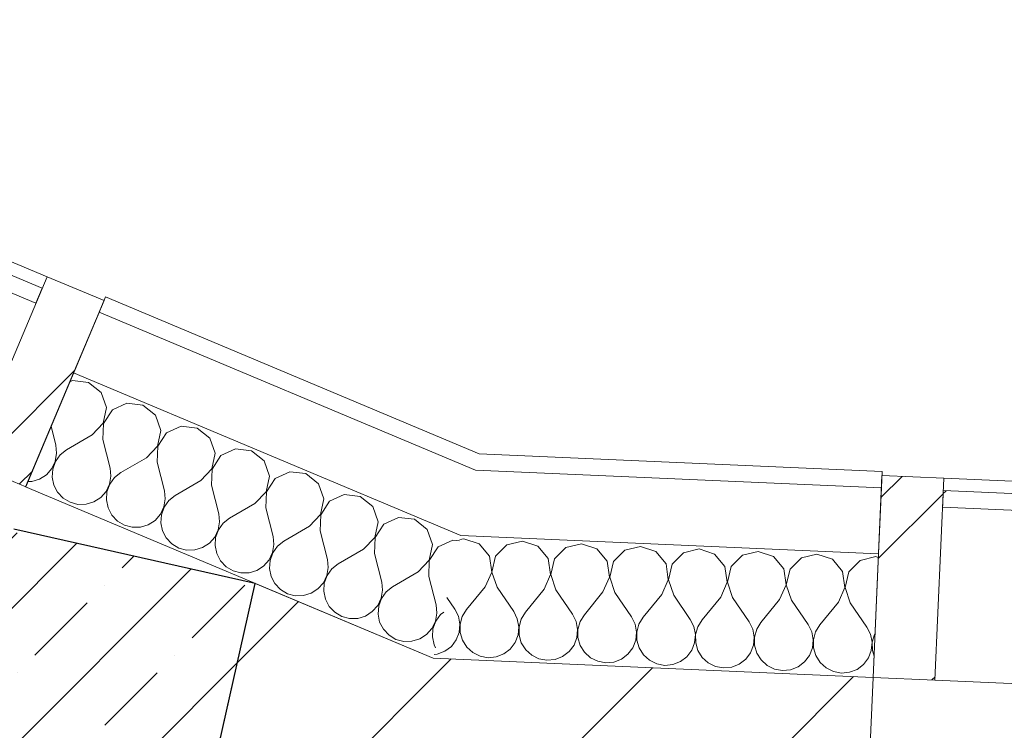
# Model space of a CAD drawing. Header units: millimetres. Extents: x -7213913 to -6985912, y 6023162 to 6205784.
# Tile 337 of 359: x -7187607 to -7186413, y 6201602 to 6202464. Entities that reach past the tile are written whole.
import ezdxf

# ---------------------------------------------------------------- set-up
doc = ezdxf.new("R2010")
doc.units = ezdxf.units.MM
doc.header["$MEASUREMENT"] = 0
doc.set_wipeout_variables(frame=1)
doc.linetypes.add('Wipeout_Contour', pattern=[1000, 0, -1000])
for name, color, linetype in [('АР-Стены_внешние_.АР', 7, 'Continuous'), ('АР-Стены_внутренние_пилоны.АР', 7, 'Continuous'), ('АР-Стены_Наружные ВИТРАЖ', 7, 'Continuous'), ('АР-Стены_Перегородки_межквартирные_200.АР', 7, 'Continuous')]:
    doc.layers.add(name, color=color, linetype=linetype)
for name, color, linetype, lineweight in [('АР-Стены_внешние_.АР_Ном._пера__1', 7, 'Continuous', 0), ('АР-Стены_внутренние_пилоны.АР_Ном._пера__1', 7, 'Continuous', 15), ('АР-Стены_Наружные ВИТРАЖ_Ном._пера__120', 7, 'Continuous', 0), ('АР-Стены_Перегородки_межквартирные_200.АР_Ном._пера__1', 7, 'Continuous', 15)]:
    doc.layers.add(name, color=color, linetype=linetype, lineweight=lineweight)
pattern_1 = [(45, (-6566190.34, 6562677.8), (-176.776695, 176.776695), []), (45, (-6566225.7, 6562713.15), (-176.776695, 176.776695), []), (45, (-6566261.05, 6562748.5), (-176.776695, 176.776695), [])]
pattern_2 = [(45, (-6566190.34, 6562677.8), (-127.279217, 127.279217), [])]

# ---------------------------------------------------------------- blocks, each defined once
blk = doc.blocks.new('Навесная Стена_2_1', base_point=(-6566190.3, 6562677.8))
at = {"layer": 'АР-Стены_Наружные ВИТРАЖ_Ном._пера__120', "color": 7, "linetype": 'Continuous', "lineweight": 0, "flags": 128}
blk.add_lwpolyline([(-7188315, 6202463.6), (-7187573.8, 6202151.9)], dxfattribs=at)
at = {"color": 254, "linetype": 'Wipeout_Contour', "lineweight": 0, "ltscale": 37975785.92875847}
blk.add_wipeout([(-7187579.6, 6202138.1), (-7188320.8, 6202449.8), (-7188328.6, 6202431.3), (-7187587.4, 6202119.7)], dxfattribs=at).dxf.layer = 'АР-Стены_Наружные ВИТРАЖ'
at = {"layer": 'АР-Стены_Наружные ВИТРАЖ', "linetype": 'Continuous', "lineweight": 0, "true_color": 0x000000}
h = blk.add_hatch(dxfattribs=at)
h.set_pattern_fill('АЛЮМИНИЙ_0001', color=18, style=0, pattern_type=2)
h.set_pattern_definition(pattern_1)
h.paths.add_polyline_path([(-7187579.6, 6202138.1), (-7188320.8, 6202449.8), (-7188328.6, 6202431.3), (-7187587.4, 6202119.7)])
at = {"layer": 'АР-Стены_Наружные ВИТРАЖ_Ном._пера__120', "color": 7, "linetype": 'Continuous', "lineweight": 0, "flags": 128}
blk.add_lwpolyline([(-7187579.6, 6202138.1), (-7187587.4, 6202119.7), (-7188328.6, 6202431.3), (-7188320.8, 6202449.8)], close=True, dxfattribs=at)
at = {"color": 254, "linetype": 'Wipeout_Contour', "lineweight": 0, "ltscale": 37973993.33649939}
blk.add_wipeout([(-7187504.7, 6202122.9), (-7187573.8, 6202151.9), (-7187668.8, 6201926.1), (-7187599.6, 6201897)], dxfattribs=at).dxf.layer = 'АР-Стены_Наружные ВИТРАЖ'
at = {"layer": 'АР-Стены_Наружные ВИТРАЖ', "linetype": 'Continuous', "lineweight": 0, "true_color": 0x000000}
h = blk.add_hatch(dxfattribs=at)
h.set_pattern_fill('АЛЮМИНИЙ_0001', color=18, style=0, pattern_type=2)
h.set_pattern_definition(pattern_1)
h.paths.add_polyline_path([(-7187504.7, 6202122.9), (-7187573.8, 6202151.9), (-7187668.8, 6201926.1), (-7187599.6, 6201897)])
at = {"layer": 'АР-Стены_Наружные ВИТРАЖ_Ном._пера__120', "color": 7, "linetype": 'Continuous', "lineweight": 0, "flags": 128}
blk.add_lwpolyline([(-7187504.7, 6202122.9), (-7187573.8, 6202151.9), (-7187668.8, 6201926.1), (-7187599.6, 6201897)], close=True, dxfattribs=at)
blk = doc.blocks.new('Навесная Стена_3_1', base_point=(-6566190.3, 6562677.8))
at = {"layer": 'АР-Стены_Наружные ВИТРАЖ_Ном._пера__120', "color": 7, "linetype": 'Continuous', "lineweight": 0, "flags": 128}
for points in [[(-7186486.9, 6201907.5), (-7185552.5, 6201866.6)], [(-7186497.6, 6201662.7), (-7185563.1, 6201621.9)]]:
    blk.add_lwpolyline(points, dxfattribs=at)
at = {"color": 254, "linetype": 'Wipeout_Contour', "lineweight": 0, "ltscale": 37968826.80858349}
blk.add_wipeout([(-7185553.1, 6201851.7), (-7186487.6, 6201892.5), (-7186488.5, 6201872.5), (-7185554, 6201831.7)], dxfattribs=at).dxf.layer = 'АР-Стены_Наружные ВИТРАЖ'
at = {"layer": 'АР-Стены_Наружные ВИТРАЖ', "linetype": 'Continuous', "lineweight": 0, "true_color": 0x000000}
h = blk.add_hatch(dxfattribs=at)
h.set_pattern_fill('АЛЮМИНИЙ_0001', color=18, style=0, pattern_type=2)
h.set_pattern_definition(pattern_1)
h.paths.add_polyline_path([(-7185553.1, 6201851.7), (-7186487.6, 6201892.5), (-7186488.5, 6201872.5), (-7185554, 6201831.7)])
at = {"layer": 'АР-Стены_Наружные ВИТРАЖ_Ном._пера__120', "color": 7, "linetype": 'Continuous', "lineweight": 0, "flags": 128}
blk.add_lwpolyline([(-7185553.1, 6201851.7), (-7185554, 6201831.7), (-7186488.5, 6201872.5), (-7186487.6, 6201892.5)], close=True, dxfattribs=at)
at = {"color": 254, "linetype": 'Wipeout_Contour', "lineweight": 0, "ltscale": 37970171.11136361}
blk.add_wipeout([(-7186561.9, 6201910.7), (-7186572.6, 6201666), (-7186497.6, 6201662.7), (-7186486.9, 6201907.5)], dxfattribs=at).dxf.layer = 'АР-Стены_Наружные ВИТРАЖ'
at = {"layer": 'АР-Стены_Наружные ВИТРАЖ', "linetype": 'Continuous', "lineweight": 0, "true_color": 0x000000}
h = blk.add_hatch(dxfattribs=at)
h.set_pattern_fill('АЛЮМИНИЙ_0001', color=18, style=0, pattern_type=2)
h.set_pattern_definition(pattern_1)
h.paths.add_polyline_path([(-7186561.9, 6201910.7), (-7186572.6, 6201666), (-7186497.6, 6201662.7), (-7186486.9, 6201907.5)])
at = {"layer": 'АР-Стены_Наружные ВИТРАЖ_Ном._пера__120', "color": 7, "linetype": 'Continuous', "lineweight": 0, "flags": 128}
blk.add_lwpolyline([(-7186561.9, 6201910.7), (-7186486.9, 6201907.5), (-7186497.6, 6201662.7), (-7186572.6, 6201666)], close=True, dxfattribs=at)
blk = doc.blocks.new('Стена_143_1', base_point=(-7187484, 6201739.9))
at = {"layer": 'АР-Стены_Перегородки_межквартирные_200.АР', "linetype": 'Continuous', "lineweight": 0, "true_color": 0x000000}
h = blk.add_hatch(dxfattribs=at)
h.set_pattern_fill('БЛОКИ_БЕТОННЫЕ_ЭФФЕКТИВН_78', color=18, style=0, pattern_type=2)
h.set_pattern_definition(pattern_2)
h.paths.add_polyline_path([(-7187365.8, 6201581.7), (-7187150.1, 6201491), (-7187105.6, 6201689.3), (-7187321.3, 6201780)])
at = {"layer": 'АР-Стены_Перегородки_межквартирные_200.АР_Ном._пера__1', "color": 7, "linetype": 'Continuous', "lineweight": 15, "flags": 128}
for points in [[(-7187321.3, 6201780), (-7187365.8, 6201581.7)], [(-7187105.6, 6201689.3), (-7187321.3, 6201780)], [(-7187365.8, 6201581.7), (-7187150.1, 6201491)]]:
    blk.add_lwpolyline(points, dxfattribs=at)
blk = doc.blocks.new('Стена_144_1', base_point=(-7187127.8, 6201590.1))
at = {"layer": 'АР-Стены_Перегородки_межквартирные_200.АР', "linetype": 'Continuous', "lineweight": 0, "true_color": 0x000000}
h = blk.add_hatch(dxfattribs=at)
h.set_pattern_fill('БЛОКИ_БЕТОННЫЕ_ЭФФЕКТИВН_78', color=18, style=0, pattern_type=2)
h.set_pattern_definition(pattern_2)
h.paths.add_polyline_path([(-7187150.1, 6201491), (-7186581.3, 6201466.2), (-7186572.6, 6201666), (-7187105.6, 6201689.3)])
at = {"layer": 'АР-Стены_Перегородки_межквартирные_200.АР_Ном._пера__1', "color": 7, "linetype": 'Continuous', "lineweight": 15, "flags": 128}
for points in [[(-7186572.6, 6201666), (-7187105.6, 6201689.3)], [(-7186581.3, 6201466.2), (-7186572.6, 6201666)], [(-7187150.1, 6201491), (-7186581.3, 6201466.2)]]:
    blk.add_lwpolyline(points, dxfattribs=at)
blk = doc.blocks.new('Стена_233_1', base_point=(-7187467.7, 6201812.9))
at = {"layer": 'АР-Стены_внутренние_пилоны.АР', "linetype": 'Continuous', "lineweight": 0, "true_color": 0x000000}
h = blk.add_hatch(dxfattribs=at)
h.set_pattern_fill('ЖЕЛЕЗОБЕТОН__PROJECT__0001', color=18, style=0, pattern_type=2)
h.set_pattern_definition([(45, (-6566190.34, 6562677.8), (-84.852814, 84.852814), []), (45, (-6566232.77, 6562720.22), (-84.852814, 84.852814), [90, -30, 0, -30])])
h.paths.add_polyline_path([(-7187614, 6201845.7), (-7188262.7, 6198957.7), (-7187969.9, 6198891.9), (-7187321.3, 6201780)])
at = {"layer": 'АР-Стены_внутренние_пилоны.АР_Ном._пера__1', "color": 7, "linetype": 'Continuous', "lineweight": 30, "flags": 128}
for points in [[(-7187321.3, 6201780), (-7187614, 6201845.7)], [(-7187969.9, 6198891.9), (-7187321.3, 6201780)]]:
    blk.add_lwpolyline(points, dxfattribs=at)
blk = doc.blocks.new('*X697', base_point=(-6566190.3, 6562677.8))
at = {"layer": 'АР-Стены_внешние_.АР_Ном._пера__1', "color": 7, "linetype": 'Continuous', "lineweight": 0}
for p, q in [((-7187068.6, 6201834.2), (-7187073.3, 6201833.1)), ((-7187050.1, 6201828.1), (-7187068.6, 6201834.2)), ((-7187037.6, 6201813.1), (-7187050.1, 6201828.1)), ((-7187016.3, 6201826.6), (-7187030, 6201812.8)), ((-7186997.3, 6201831.1), (-7187016.3, 6201826.6)), ((-7186978.7, 6201825), (-7186997.3, 6201831.1)), ((-7186966.2, 6201810), (-7186978.7, 6201825)), ((-7186925.9, 6201828), (-7186944.9, 6201823.5)), ((-7186907.4, 6201821.8), (-7186925.9, 6201828)), ((-7186854.5, 6201824.9), (-7186873.5, 6201820.4)), ((-7186836, 6201818.7), (-7186854.5, 6201824.9)), ((-7187034.8, 6201793.8), (-7187037.6, 6201813.1)), ((-7187030, 6201812.8), (-7187034.5, 6201793.8)), ((-7186944.9, 6201823.5), (-7186958.7, 6201809.7)), ((-7186894.8, 6201806.9), (-7186907.4, 6201821.8)), ((-7186873.5, 6201820.4), (-7186887.3, 6201806.5)), ((-7186823.5, 6201803.8), (-7186836, 6201818.7)), ((-7186802.2, 6201817.2), (-7186816, 6201803.4)), ((-7186783.2, 6201821.8), (-7186802.2, 6201817.2)), ((-7186764.7, 6201815.6), (-7186783.2, 6201821.8)), ((-7186752.1, 6201800.6), (-7186764.7, 6201815.6)), ((-7186730.8, 6201814.1), (-7186744.6, 6201800.3)), ((-7186711.8, 6201818.6), (-7186730.8, 6201814.1)), ((-7186693.3, 6201812.5), (-7186711.8, 6201818.6)), ((-7186640.5, 6201815.5), (-7186659.4, 6201811)), ((-7186621.9, 6201809.4), (-7186640.5, 6201815.5)), ((-7186963.4, 6201790.7), (-7186966.2, 6201810)), ((-7186958.7, 6201809.7), (-7186963.1, 6201790.7)), ((-7186892.1, 6201787.5), (-7186894.8, 6201806.9)), ((-7186887.3, 6201806.5), (-7186891.8, 6201787.5)), ((-7186820.7, 6201784.4), (-7186823.5, 6201803.8)), ((-7186816, 6201803.4), (-7186820.4, 6201784.4)), ((-7186680.8, 6201797.5), (-7186693.3, 6201812.5)), ((-7186659.4, 6201811), (-7186673.2, 6201797.2)), ((-7186609.4, 6201794.4), (-7186621.9, 6201809.4)), ((-7186588.1, 6201807.9), (-7186601.9, 6201794.1)), ((-7186569.1, 6201812.4), (-7186588.1, 6201807.9)), ((-7186566.2, 6201811.4), (-7186569.1, 6201812.4)), ((-7187042.6, 6201775.9), (-7187034.8, 6201793.8)), ((-7187034.5, 6201793.8), (-7187028.3, 6201775.3)), ((-7186971.2, 6201772.8), (-7186963.4, 6201790.7)), ((-7186963.1, 6201790.7), (-7186956.9, 6201772.1)), ((-7186749.3, 6201781.3), (-7186752.1, 6201800.6)), ((-7186744.6, 6201800.3), (-7186749.1, 6201781.3)), ((-7186678, 6201778.2), (-7186680.8, 6201797.5)), ((-7186673.2, 6201797.2), (-7186677.7, 6201778.2)), ((-7186606.6, 6201775.1), (-7186609.4, 6201794.4)), ((-7186601.9, 6201794.1), (-7186606.3, 6201775.1)), ((-7186899.9, 6201769.7), (-7186892.1, 6201787.5)), ((-7186891.8, 6201787.5), (-7186885.6, 6201769)), ((-7186828.5, 6201766.5), (-7186820.7, 6201784.4)), ((-7186820.4, 6201784.4), (-7186814.2, 6201765.9)), ((-7186757.1, 6201763.4), (-7186749.3, 6201781.3)), ((-7186749.1, 6201781.3), (-7186742.9, 6201762.8)), ((-7186685.8, 6201760.3), (-7186678, 6201778.2)), ((-7186677.7, 6201778.2), (-7186671.5, 6201759.7)), ((-7187042.6, 6201775.9), (-7187065.2, 6201748.3)), ((-7187028.3, 6201775.3), (-7187008.1, 6201745.8)), ((-7186971.2, 6201772.8), (-7186993.9, 6201745.2)), ((-7186956.9, 6201772.1), (-7186936.8, 6201742.7)), ((-7186899.9, 6201769.7), (-7186922.5, 6201742)), ((-7186885.6, 6201769), (-7186865.4, 6201739.5)), ((-7186828.5, 6201766.5), (-7186851.1, 6201738.9)), ((-7186814.2, 6201765.9), (-7186794.1, 6201736.4)), ((-7186614.4, 6201757.2), (-7186606.6, 6201775.1)), ((-7186606.3, 6201775.1), (-7186600.1, 6201756.6)), ((-7187089, 6201762.9), (-7187079.5, 6201748.9)), ((-7186757.1, 6201763.4), (-7186779.8, 6201735.8)), ((-7186742.9, 6201762.8), (-7186722.7, 6201733.3)), ((-7186685.8, 6201760.3), (-7186708.4, 6201732.7)), ((-7186671.5, 6201759.7), (-7186651.3, 6201730.2)), ((-7186614.4, 6201757.2), (-7186637.1, 6201729.6)), ((-7186600.1, 6201756.6), (-7186580, 6201727.1)), ((-7187075.1, 6201740.1), (-7187079.5, 6201748.9)), ((-7187065.2, 6201748.3), (-7187070.4, 6201739.9)), ((-7187003.8, 6201737), (-7187008.1, 6201745.8)), ((-7186993.9, 6201745.2), (-7186999, 6201736.8)), ((-7186932.4, 6201733.8), (-7186936.8, 6201742.7)), ((-7186922.5, 6201742), (-7186927.6, 6201733.6)), ((-7187073.3, 6201730.4), (-7187075.1, 6201740.1)), ((-7187074.2, 6201720.6), (-7187073.3, 6201730.4)), ((-7187070.4, 6201739.9), (-7187073, 6201730.4)), ((-7187073, 6201730.4), (-7187073, 6201720.5)), ((-7187001.9, 6201727.3), (-7187003.8, 6201737)), ((-7186999, 6201736.8), (-7187001.7, 6201727.3)), ((-7186930.6, 6201724.2), (-7186932.4, 6201733.8)), ((-7186927.6, 6201733.6), (-7186930.3, 6201724.1)), ((-7186861, 6201730.7), (-7186865.4, 6201739.5)), ((-7186859.2, 6201721), (-7186861, 6201730.7)), ((-7186856.3, 6201730.5), (-7186858.9, 6201721)), ((-7186851.1, 6201738.9), (-7186856.3, 6201730.5)), ((-7186789.7, 6201727.6), (-7186794.1, 6201736.4)), ((-7186779.8, 6201735.8), (-7186784.9, 6201727.4)), ((-7186718.3, 6201724.5), (-7186722.7, 6201733.3)), ((-7186708.4, 6201732.7), (-7186713.6, 6201724.3)), ((-7186646.9, 6201721.4), (-7186651.3, 6201730.2)), ((-7186637.1, 6201729.6), (-7186642.2, 6201721.2)), ((-7187077.8, 6201711.4), (-7187074.2, 6201720.6)), ((-7187073, 6201720.5), (-7187070.2, 6201711.1)), ((-7187006.4, 6201708.3), (-7187002.8, 6201717.5)), ((-7187002.8, 6201717.5), (-7187001.9, 6201727.3)), ((-7187001.7, 6201727.3), (-7187001.6, 6201717.4)), ((-7187001.6, 6201717.4), (-7186998.9, 6201707.9)), ((-7186931.5, 6201714.3), (-7186930.6, 6201724.2)), ((-7186930.3, 6201724.1), (-7186930.2, 6201714.3)), ((-7186860.1, 6201711.2), (-7186859.2, 6201721)), ((-7186858.9, 6201721), (-7186858.9, 6201711.2)), ((-7186787.9, 6201717.9), (-7186789.7, 6201727.6)), ((-7186788.8, 6201708.1), (-7186787.9, 6201717.9)), ((-7186784.9, 6201727.4), (-7186787.6, 6201717.9)), ((-7186787.6, 6201717.9), (-7186787.5, 6201708.1)), ((-7186716.5, 6201714.8), (-7186718.3, 6201724.5)), ((-7186713.6, 6201724.3), (-7186716.2, 6201714.8)), ((-7186645.1, 6201711.7), (-7186646.9, 6201721.4)), ((-7186642.2, 6201721.2), (-7186644.9, 6201711.7)), ((-7186575.6, 6201718.3), (-7186580, 6201727.1)), ((-7186573.8, 6201708.6), (-7186575.6, 6201718.3)), ((-7186570.8, 6201718), (-7186573.5, 6201708.6)), ((-7186570.2, 6201719), (-7186570.8, 6201718)), ((-7187083.7, 6201703.5), (-7187077.8, 6201711.4)), ((-7187070.2, 6201711.1), (-7187065, 6201702.7)), ((-7187012.3, 6201700.4), (-7187006.4, 6201708.3)), ((-7186998.9, 6201707.9), (-7186993.6, 6201699.6)), ((-7186935, 6201705.2), (-7186931.5, 6201714.3)), ((-7186930.2, 6201714.3), (-7186927.5, 6201704.8)), ((-7186863.7, 6201702), (-7186860.1, 6201711.2)), ((-7186858.9, 6201711.2), (-7186856.1, 6201701.7)), ((-7186792.3, 6201698.9), (-7186788.8, 6201708.1)), ((-7186787.5, 6201708.1), (-7186784.8, 6201698.6)), ((-7186717.4, 6201705), (-7186716.5, 6201714.8)), ((-7186716.2, 6201714.8), (-7186716.2, 6201704.9)), ((-7186646, 6201701.9), (-7186645.1, 6201711.7)), ((-7186644.9, 6201711.7), (-7186644.8, 6201701.8)), ((-7186574.7, 6201698.8), (-7186573.8, 6201708.6)), ((-7186573.5, 6201708.6), (-7186573.4, 6201698.7)), ((-7187104.6, 6201693.6), (-7187100.7, 6201694)), ((-7187100.7, 6201694), (-7187091.5, 6201697.6)), ((-7187091.5, 6201697.6), (-7187083.7, 6201703.5)), ((-7187065, 6201702.7), (-7187057.7, 6201696.1)), ((-7187057.7, 6201696.1), (-7187048.9, 6201691.7)), ((-7187029.4, 6201690.9), (-7187020.2, 6201694.5)), ((-7187020.2, 6201694.5), (-7187012.3, 6201700.4)), ((-7186993.6, 6201699.6), (-7186986.3, 6201693)), ((-7186948.8, 6201691.3), (-7186941, 6201697.3)), ((-7186941, 6201697.3), (-7186935, 6201705.2)), ((-7186927.5, 6201704.8), (-7186922.3, 6201696.5)), ((-7186922.3, 6201696.5), (-7186915, 6201689.9)), ((-7186877.5, 6201688.2), (-7186869.6, 6201694.2)), ((-7186869.6, 6201694.2), (-7186863.7, 6201702)), ((-7186856.1, 6201701.7), (-7186850.9, 6201693.3)), ((-7186850.9, 6201693.3), (-7186843.6, 6201686.7)), ((-7186798.2, 6201691), (-7186792.3, 6201698.9)), ((-7186784.8, 6201698.6), (-7186779.6, 6201690.2)), ((-7186726.9, 6201687.9), (-7186721, 6201695.8)), ((-7186721, 6201695.8), (-7186717.4, 6201705)), ((-7186716.2, 6201704.9), (-7186713.4, 6201695.5)), ((-7186713.4, 6201695.5), (-7186708.2, 6201687.1)), ((-7186649.6, 6201692.7), (-7186646, 6201701.9)), ((-7186644.8, 6201701.8), (-7186642.1, 6201692.4)), ((-7186578.2, 6201689.6), (-7186574.7, 6201698.8)), ((-7186573.4, 6201698.7), (-7186571.4, 6201691.7)), ((-7187048.9, 6201691.7), (-7187039.2, 6201689.9)), ((-7187039.2, 6201689.9), (-7187029.4, 6201690.9)), ((-7186986.3, 6201693), (-7186977.5, 6201688.6)), ((-7186977.5, 6201688.6), (-7186967.8, 6201686.8)), ((-7186967.8, 6201686.8), (-7186958, 6201687.8)), ((-7186958, 6201687.8), (-7186948.8, 6201691.3)), ((-7186915, 6201689.9), (-7186906.1, 6201685.5)), ((-7186906.1, 6201685.5), (-7186896.5, 6201683.7)), ((-7186896.5, 6201683.7), (-7186886.6, 6201684.6)), ((-7186886.6, 6201684.6), (-7186877.5, 6201688.2)), ((-7186843.6, 6201686.7), (-7186834.8, 6201682.4)), ((-7186834.8, 6201682.4), (-7186825.1, 6201680.6)), ((-7186825.1, 6201680.6), (-7186815.3, 6201681.5)), ((-7186815.3, 6201681.5), (-7186806.1, 6201685.1)), ((-7186806.1, 6201685.1), (-7186798.2, 6201691)), ((-7186779.6, 6201690.2), (-7186772.3, 6201683.6)), ((-7186772.3, 6201683.6), (-7186763.4, 6201679.3)), ((-7186743.9, 6201678.4), (-7186734.7, 6201682)), ((-7186734.7, 6201682), (-7186726.9, 6201687.9)), ((-7186708.2, 6201687.1), (-7186700.9, 6201680.5)), ((-7186663.4, 6201678.9), (-7186655.5, 6201684.8)), ((-7186655.5, 6201684.8), (-7186649.6, 6201692.7)), ((-7186642.1, 6201692.4), (-7186636.8, 6201684)), ((-7186636.8, 6201684), (-7186629.5, 6201677.4)), ((-7186592, 6201675.7), (-7186584.2, 6201681.7)), ((-7186584.2, 6201681.7), (-7186578.2, 6201689.6)), ((-7186763.4, 6201679.3), (-7186753.7, 6201677.5)), ((-7186753.7, 6201677.5), (-7186743.9, 6201678.4)), ((-7186700.9, 6201680.5), (-7186692.1, 6201676.1)), ((-7186692.1, 6201676.1), (-7186682.4, 6201674.4)), ((-7186682.4, 6201674.4), (-7186672.6, 6201675.3)), ((-7186672.6, 6201675.3), (-7186663.4, 6201678.9)), ((-7186629.5, 6201677.4), (-7186620.7, 6201673)), ((-7186620.7, 6201673), (-7186611, 6201671.2)), ((-7186611, 6201671.2), (-7186601.2, 6201672.2)), ((-7186601.2, 6201672.2), (-7186592, 6201675.7))]:
    blk.add_line(p, q, dxfattribs=at)
blk = doc.blocks.new('Стена_332_1', base_point=(-7187105.6, 6201689.3))
at = {"layer": 'АР-Стены_внешние_.АР_Ном._пера__1', "color": 7, "linetype": 'Continuous', "lineweight": 0}
for p, q in [((-7186562.5, 6201895.8), (-7187054.4, 6201917.3)), ((-7186566, 6201815.8), (-7187072.2, 6201838))]:
    blk.add_line(p, q, dxfattribs=at)
at = {"layer": 'АР-Стены_внешние_.АР_Ном._пера__1', "color": 7, "linetype": 'Continuous', "lineweight": 0, "flags": 128}
for points in [[(-7186561.6, 6201915.7), (-7187049.9, 6201937.1)], [(-7186561.6, 6201915.7), (-7186562.5, 6201895.8)], [(-7186562.5, 6201895.8), (-7186566, 6201815.8)], [(-7186566, 6201815.8), (-7186572.6, 6201666)], [(-7187105.6, 6201689.3), (-7186572.6, 6201666)]]:
    blk.add_lwpolyline(points, dxfattribs=at)
at = {"layer": 'АР-Стены_внешние_.АР', "color": 7, "lineweight": 0}
blk.add_blockref('*X697', (-6566190.3, 6562677.8), dxfattribs=at)
blk = doc.blocks.new('*X732', base_point=(-6566190.3, 6562677.8))
at = {"layer": 'АР-Стены_внешние_.АР_Ном._пера__1', "color": 7, "linetype": 'Continuous', "lineweight": 0}
for p, q in [((-7187542.8, 6202026.2), (-7187546.2, 6202024.6)), ((-7187523.4, 6202023.8), (-7187542.8, 6202026.2)), ((-7187508.1, 6202011.6), (-7187523.4, 6202023.8)), ((-7187501.6, 6201993.2), (-7187508.1, 6202011.6)), ((-7187505.7, 6201974.1), (-7187501.6, 6201993.2)), ((-7187476.9, 6201998.5), (-7187494.6, 6201990.3)), ((-7187457.5, 6201996.1), (-7187476.9, 6201998.5)), ((-7187442.3, 6201983.9), (-7187457.5, 6201996.1)), ((-7187494.6, 6201990.3), (-7187505.4, 6201974)), ((-7187435.7, 6201965.5), (-7187442.3, 6201983.9)), ((-7187568.9, 6201970.5), (-7187563.2, 6201947.6)), ((-7187519.2, 6201960.1), (-7187505.7, 6201974.1)), ((-7187505.4, 6201974), (-7187506, 6201954.5)), ((-7187411.1, 6201970.8), (-7187428.8, 6201962.6)), ((-7187391.7, 6201968.4), (-7187411.1, 6201970.8)), ((-7187376.5, 6201956.2), (-7187391.7, 6201968.4)), ((-7187519.2, 6201960.1), (-7187550, 6201942)), ((-7187439.8, 6201946.4), (-7187435.7, 6201965.5)), ((-7187428.8, 6201962.6), (-7187439.6, 6201946.3)), ((-7187369.9, 6201937.8), (-7187376.5, 6201956.2)), ((-7187562.1, 6201937.8), (-7187563.2, 6201947.6)), ((-7187506, 6201954.5), (-7187497.4, 6201919.9)), ((-7187453.4, 6201932.4), (-7187439.8, 6201946.4)), ((-7187439.6, 6201946.3), (-7187440.2, 6201926.8)), ((-7187563.8, 6201928), (-7187562.1, 6201937.8)), ((-7187557.8, 6201935.9), (-7187563.5, 6201927.9)), ((-7187550, 6201942), (-7187557.8, 6201935.9)), ((-7187453.4, 6201932.4), (-7187484.2, 6201914.3)), ((-7187374, 6201918.8), (-7187369.9, 6201937.8)), ((-7187363, 6201934.9), (-7187373.7, 6201918.7)), ((-7187345.2, 6201943.1), (-7187363, 6201934.9)), ((-7187325.9, 6201940.7), (-7187345.2, 6201943.1)), ((-7187310.6, 6201928.5), (-7187325.9, 6201940.7)), ((-7187568.1, 6201919.2), (-7187563.8, 6201928)), ((-7187563.5, 6201927.9), (-7187566.9, 6201918.7)), ((-7187440.2, 6201926.8), (-7187431.5, 6201892.2)), ((-7187304.1, 6201910.2), (-7187310.6, 6201928.5)), ((-7187582.9, 6201906.4), (-7187574.6, 6201911.8)), ((-7187574.6, 6201911.8), (-7187568.1, 6201919.2)), ((-7187566.9, 6201918.7), (-7187567.6, 6201908.9)), ((-7187567.6, 6201908.9), (-7187565.6, 6201899.2)), ((-7187498, 6201900.4), (-7187496.3, 6201910.1)), ((-7187491.9, 6201908.2), (-7187497.7, 6201900.2)), ((-7187496.3, 6201910.1), (-7187497.4, 6201919.9)), ((-7187484.2, 6201914.3), (-7187491.9, 6201908.2)), ((-7187387.5, 6201904.7), (-7187374, 6201918.8)), ((-7187373.7, 6201918.7), (-7187374.3, 6201899.1)), ((-7187308.2, 6201891.1), (-7187304.1, 6201910.2)), ((-7187279.4, 6201915.4), (-7187297.1, 6201907.2)), ((-7187260, 6201913.1), (-7187279.4, 6201915.4)), ((-7187244.8, 6201900.9), (-7187260, 6201913.1)), ((-7187597.1, 6201903.5), (-7187592.3, 6201903.6)), ((-7187592.3, 6201903.6), (-7187582.9, 6201906.4)), ((-7187565.6, 6201899.2), (-7187561.1, 6201890.5)), ((-7187502.2, 6201891.5), (-7187498, 6201900.4)), ((-7187497.7, 6201900.2), (-7187501.1, 6201891)), ((-7187387.5, 6201904.7), (-7187418.3, 6201886.6)), ((-7187374.3, 6201899.1), (-7187365.7, 6201864.5)), ((-7187297.1, 6201907.2), (-7187307.9, 6201891)), ((-7187238.2, 6201882.5), (-7187244.8, 6201900.9)), ((-7187561.1, 6201890.5), (-7187554.3, 6201883.3)), ((-7187508.7, 6201884.1), (-7187502.2, 6201891.5)), ((-7187501.1, 6201891), (-7187501.8, 6201881.2)), ((-7187430.5, 6201882.4), (-7187431.5, 6201892.2)), ((-7187418.3, 6201886.6), (-7187426.1, 6201880.5)), ((-7187321.7, 6201877), (-7187308.2, 6201891.1)), ((-7187307.9, 6201891), (-7187308.5, 6201871.5)), ((-7187213.5, 6201887.7), (-7187231.3, 6201879.6)), ((-7187194.2, 6201885.4), (-7187213.5, 6201887.7)), ((-7187178.9, 6201873.2), (-7187194.2, 6201885.4)), ((-7187554.3, 6201883.3), (-7187545.8, 6201878.3)), ((-7187545.8, 6201878.3), (-7187536.3, 6201875.7)), ((-7187536.3, 6201875.7), (-7187526.5, 6201875.9)), ((-7187526.5, 6201875.9), (-7187517, 6201878.8)), ((-7187517, 6201878.8), (-7187508.7, 6201884.1)), ((-7187501.8, 6201881.2), (-7187499.8, 6201871.5)), ((-7187436.4, 6201863.8), (-7187432.1, 6201872.7)), ((-7187431.9, 6201872.6), (-7187435.2, 6201863.3)), ((-7187432.1, 6201872.7), (-7187430.5, 6201882.4)), ((-7187426.1, 6201880.5), (-7187431.9, 6201872.6)), ((-7187321.7, 6201877), (-7187352.5, 6201859)), ((-7187242.3, 6201863.4), (-7187238.2, 6201882.5)), ((-7187231.3, 6201879.6), (-7187242, 6201863.3)), ((-7187172.4, 6201854.8), (-7187178.9, 6201873.2)), ((-7187499.8, 6201871.5), (-7187495.2, 6201862.8)), ((-7187495.2, 6201862.8), (-7187488.5, 6201855.6)), ((-7187442.9, 6201856.4), (-7187436.4, 6201863.8)), ((-7187435.2, 6201863.3), (-7187435.9, 6201853.5)), ((-7187364.6, 6201854.7), (-7187365.7, 6201864.5)), ((-7187308.5, 6201871.5), (-7187299.8, 6201836.8)), ((-7187255.8, 6201849.3), (-7187242.3, 6201863.4)), ((-7187242, 6201863.3), (-7187242.7, 6201843.8)), ((-7187488.5, 6201855.6), (-7187480, 6201850.6)), ((-7187480, 6201850.6), (-7187470.5, 6201848.1)), ((-7187460.6, 6201848.2), (-7187451.2, 6201851.1)), ((-7187451.2, 6201851.1), (-7187442.9, 6201856.4)), ((-7187435.9, 6201853.5), (-7187433.9, 6201843.8)), ((-7187366.3, 6201845), (-7187364.6, 6201854.7)), ((-7187360.2, 6201852.9), (-7187366, 6201844.9)), ((-7187352.5, 6201859), (-7187360.2, 6201852.9)), ((-7187255.8, 6201849.3), (-7187286.6, 6201831.3)), ((-7187176.5, 6201835.7), (-7187172.4, 6201854.8)), ((-7187165.4, 6201851.9), (-7187176.2, 6201835.6)), ((-7187147.7, 6201860), (-7187165.4, 6201851.9)), ((-7187128.3, 6201857.7), (-7187147.7, 6201860)), ((-7187113.1, 6201845.5), (-7187128.3, 6201857.7)), ((-7187470.5, 6201848.1), (-7187460.6, 6201848.2)), ((-7187433.9, 6201843.8), (-7187429.4, 6201835.1)), ((-7187370.5, 6201836.1), (-7187366.3, 6201845)), ((-7187366, 6201844.9), (-7187369.4, 6201835.6)), ((-7187298.8, 6201827), (-7187299.8, 6201836.8)), ((-7187242.7, 6201843.8), (-7187234, 6201809.1)), ((-7187106.5, 6201827.1), (-7187113.1, 6201845.5)), ((-7187429.4, 6201835.1), (-7187422.6, 6201827.9)), ((-7187422.6, 6201827.9), (-7187414.1, 6201822.9)), ((-7187385.3, 6201823.4), (-7187377, 6201828.7)), ((-7187377, 6201828.7), (-7187370.5, 6201836.1)), ((-7187369.4, 6201835.6), (-7187370.1, 6201825.8)), ((-7187370.1, 6201825.8), (-7187368.1, 6201816.1)), ((-7187300.4, 6201817.3), (-7187298.8, 6201827)), ((-7187294.4, 6201825.2), (-7187300.2, 6201817.2)), ((-7187286.6, 6201831.3), (-7187294.4, 6201825.2)), ((-7187190, 6201821.6), (-7187176.5, 6201835.7)), ((-7187176.2, 6201835.6), (-7187176.8, 6201816.1)), ((-7187110.6, 6201808), (-7187106.5, 6201827.1)), ((-7187081.9, 6201832.4), (-7187099.6, 6201824.2)), ((-7187073.7, 6201831.4), (-7187081.9, 6201832.4)), ((-7187414.1, 6201822.9), (-7187404.6, 6201820.4)), ((-7187404.6, 6201820.4), (-7187394.8, 6201820.5)), ((-7187394.8, 6201820.5), (-7187385.3, 6201823.4)), ((-7187368.1, 6201816.1), (-7187363.5, 6201807.4)), ((-7187304.7, 6201808.4), (-7187300.4, 6201817.3)), ((-7187300.2, 6201817.2), (-7187303.5, 6201807.9)), ((-7187190, 6201821.6), (-7187220.8, 6201803.6)), ((-7187176.8, 6201816.1), (-7187168.1, 6201781.4)), ((-7187099.6, 6201824.2), (-7187110.4, 6201807.9)), ((-7187363.5, 6201807.4), (-7187356.8, 6201800.2)), ((-7187319.5, 6201795.7), (-7187311.2, 6201801)), ((-7187311.2, 6201801), (-7187304.7, 6201808.4)), ((-7187303.5, 6201807.9), (-7187304.3, 6201798.1)), ((-7187232.9, 6201799.3), (-7187234, 6201809.1)), ((-7187220.8, 6201803.6), (-7187228.5, 6201797.5)), ((-7187124.1, 6201793.9), (-7187110.6, 6201808)), ((-7187110.4, 6201807.9), (-7187111, 6201788.4)), ((-7187356.8, 6201800.2), (-7187348.3, 6201795.2)), ((-7187348.3, 6201795.2), (-7187338.8, 6201792.7)), ((-7187338.8, 6201792.7), (-7187328.9, 6201792.8)), ((-7187328.9, 6201792.8), (-7187319.5, 6201795.7)), ((-7187304.3, 6201798.1), (-7187302.3, 6201788.5)), ((-7187238.8, 6201780.7), (-7187234.6, 6201789.6)), ((-7187234.3, 6201789.5), (-7187237.7, 6201780.2)), ((-7187234.6, 6201789.6), (-7187232.9, 6201799.3)), ((-7187228.5, 6201797.5), (-7187234.3, 6201789.5)), ((-7187124.1, 6201793.9), (-7187155, 6201775.9)), ((-7187302.3, 6201788.5), (-7187297.7, 6201779.7)), ((-7187297.7, 6201779.7), (-7187290.9, 6201772.6)), ((-7187245.4, 6201773.3), (-7187238.8, 6201780.7)), ((-7187237.7, 6201780.2), (-7187238.4, 6201770.4)), ((-7187167.1, 6201771.6), (-7187168.1, 6201781.4)), ((-7187111, 6201788.4), (-7187102.3, 6201753.8)), ((-7187290.9, 6201772.6), (-7187282.5, 6201767.5)), ((-7187282.5, 6201767.5), (-7187272.9, 6201765)), ((-7187272.9, 6201765), (-7187263.1, 6201765.2)), ((-7187263.1, 6201765.2), (-7187253.7, 6201768)), ((-7187253.7, 6201768), (-7187245.4, 6201773.3)), ((-7187238.4, 6201770.4), (-7187236.4, 6201760.8)), ((-7187168.7, 6201761.9), (-7187167.1, 6201771.6)), ((-7187162.7, 6201769.8), (-7187168.5, 6201761.8)), ((-7187155, 6201775.9), (-7187162.7, 6201769.8)), ((-7187236.4, 6201760.8), (-7187231.9, 6201752)), ((-7187179.5, 6201745.7), (-7187173, 6201753)), ((-7187173, 6201753), (-7187168.7, 6201761.9)), ((-7187168.5, 6201761.8), (-7187171.8, 6201752.6)), ((-7187101.2, 6201744), (-7187102.3, 6201753.8)), ((-7187231.9, 6201752), (-7187225.1, 6201744.9)), ((-7187225.1, 6201744.9), (-7187216.6, 6201739.8)), ((-7187187.8, 6201740.3), (-7187179.5, 6201745.7)), ((-7187171.8, 6201752.6), (-7187172.6, 6201742.7)), ((-7187172.6, 6201742.7), (-7187170.6, 6201733.1)), ((-7187102.9, 6201734.2), (-7187101.2, 6201744)), ((-7187096.9, 6201742.1), (-7187102.6, 6201734.1)), ((-7187093, 6201745.1), (-7187096.9, 6201742.1)), ((-7187216.6, 6201739.8), (-7187207.1, 6201737.3)), ((-7187207.1, 6201737.3), (-7187197.2, 6201737.5)), ((-7187197.2, 6201737.5), (-7187187.8, 6201740.3)), ((-7187170.6, 6201733.1), (-7187166, 6201724.3)), ((-7187107.2, 6201725.4), (-7187102.9, 6201734.2)), ((-7187102.6, 6201734.1), (-7187106, 6201724.9)), ((-7187166, 6201724.3), (-7187159.2, 6201717.2)), ((-7187122, 6201712.6), (-7187113.7, 6201718)), ((-7187113.7, 6201718), (-7187107.2, 6201725.4)), ((-7187106, 6201724.9), (-7187106.7, 6201715)), ((-7187159.2, 6201717.2), (-7187150.8, 6201712.1)), ((-7187150.8, 6201712.1), (-7187141.2, 6201709.6)), ((-7187141.2, 6201709.6), (-7187131.4, 6201709.8)), ((-7187131.4, 6201709.8), (-7187122, 6201712.6)), ((-7187106.7, 6201715), (-7187104.7, 6201705.4)), ((-7187104.7, 6201705.4), (-7187102.8, 6201701.7))]:
    blk.add_line(p, q, dxfattribs=at)
blk = doc.blocks.new('Стена_352_1', base_point=(-7187599.8, 6201897.1))
at = {"layer": 'АР-Стены_внешние_.АР_Ном._пера__1', "color": 7, "linetype": 'Continuous', "lineweight": 0}
for p, q in [((-7187054.4, 6201917.3), (-7187510.7, 6202109.1)), ((-7187072.2, 6201838), (-7187541.7, 6202035.4))]:
    blk.add_line(p, q, dxfattribs=at)
at = {"layer": 'АР-Стены_внешние_.АР_Ном._пера__1', "color": 7, "linetype": 'Continuous', "lineweight": 0, "flags": 128}
for points in [[(-7187502.9, 6202127.5), (-7187510.7, 6202109.1)], [(-7187049.9, 6201937.1), (-7187502.9, 6202127.5)], [(-7187510.7, 6202109.1), (-7187541.7, 6202035.4)], [(-7187541.7, 6202035.4), (-7187599.8, 6201897.1)], [(-7187599.8, 6201897.1), (-7187105.6, 6201689.3)]]:
    blk.add_lwpolyline(points, dxfattribs=at)
at = {"layer": 'АР-Стены_внешние_.АР', "color": 7, "lineweight": 0}
blk.add_blockref('*X732', (-6566190.3, 6562677.8), dxfattribs=at)

msp = doc.modelspace()

# ---------------------------------------------------------------- block references
at = {"layer": 'АР-Стены_внутренние_пилоны.АР', "color": 7, "lineweight": 0}
msp.add_blockref('Стена_233_1', (-7187467.7, 6201812.9), dxfattribs=at)
at = {"layer": 'АР-Стены_Наружные ВИТРАЖ', "linetype": 'Continuous', "lineweight": 0}
for name in ['Навесная Стена_2_1', 'Навесная Стена_3_1']:
    msp.add_blockref(name, (-6566190.3, 6562677.8), dxfattribs=at)
at = {"layer": 'АР-Стены_Перегородки_межквартирные_200.АР', "color": 7, "lineweight": 0}
msp.add_blockref('Стена_143_1', (-7187484, 6201739.9), dxfattribs=at)

# ---------------------------------------------------------------- next in the draw order: block references
at = {"layer": 'АР-Стены_внешние_.АР', "color": 7, "lineweight": 0}
for name, p in [('Стена_352_1', (-7187599.8, 6201897.1)), ('Стена_332_1', (-7187105.6, 6201689.3))]:
    msp.add_blockref(name, p, dxfattribs=at)
at = {"layer": 'АР-Стены_Перегородки_межквартирные_200.АР', "color": 7, "lineweight": 0}
msp.add_blockref('Стена_144_1', (-7187127.8, 6201590.1), dxfattribs=at)

doc.saveas('drawing.dxf')
